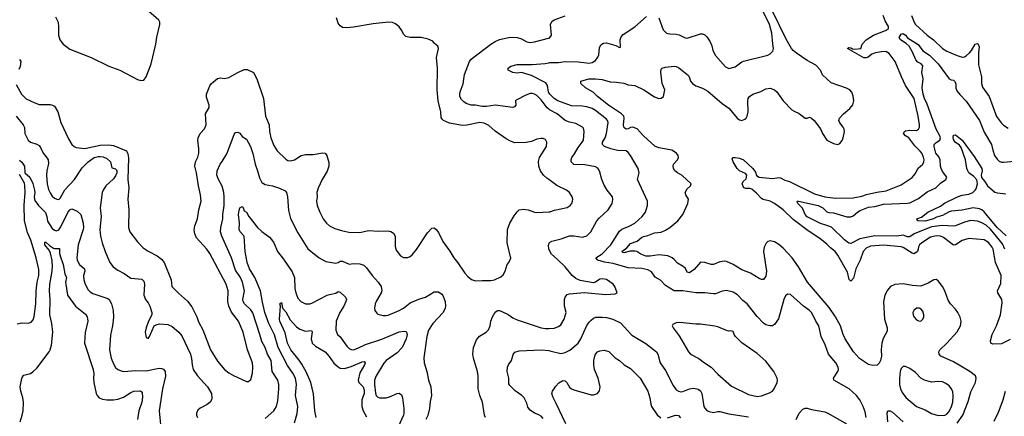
# Model space of a CAD drawing. Header units: inches. Extents: x 1173000 to 1307049, y 522583 to 678455.
# Tile 462 of 617: x 1225152 to 1234176, y 613800 to 617433. Entities that reach past the tile are written whole.
import ezdxf

# ---------------------------------------------------------------- set-up
doc = ezdxf.new("R2010")
doc.units = ezdxf.units.IN
doc.header["$MEASUREMENT"] = 0
doc.layers.add('B2621', color=7, linetype='Continuous')
doc.layers.add('B2631', color=7, linetype='Continuous')

msp = doc.modelspace()

# ---------------------------------------------------------------- linework, layer by layer
at = {"layer": 'B2621', "color": 5}
for points, elevation in [([(1225480.7, 617460.7), (1225503.8, 617410), (1225508.5, 617368.5), (1225508.4, 617290), (1225520.7, 617250), (1225550.8, 617210), (1225610, 617163), (1225805.7, 617085.7), (1225970, 617007.2), (1226070.2, 616970.2), (1226230, 616883.8), (1226263.2, 616876.8), (1226290, 616878.8), (1226311.3, 616908.7), (1226358, 617030), (1226399.7, 617210), (1226408.3, 617271.7), (1226437.6, 617390), (1226435.6, 617410), (1226427.3, 617430), (1226331.6, 617510)], 1020), ([(1230000, 615968.7), (1229982, 615982), (1229953, 616010), (1229925.4, 616050), (1229909.7, 616090), (1229906.2, 616133.8), (1229917, 616170), (1229979.3, 616270), (1229984, 616310), (1229970, 616335.3), (1229950, 616344), (1229930, 616344), (1229890, 616337.2), (1229843, 616317), (1229792.4, 616307.6), (1229690, 616305.4), (1229650, 616319.7), (1229610, 616341.1), (1229510, 616411.1), (1229450, 616463.9), (1229410, 616485.6), (1229370, 616492.7), (1229250, 616466.8), (1229210, 616464.1), (1229090, 616484), (1229036, 616510), (1229022.8, 616522.8), (1229015.6, 616535.6), (1229011.2, 616590), (1228986.6, 616690), (1228978.5, 616790), (1228980.5, 616990), (1228972.9, 617087.1), (1228989.4, 617170), (1228984, 617190), (1228953.6, 617213.6), (1228937.6, 617237.6), (1228894.7, 617254.7), (1228830, 617268.5), (1228729.8, 617269.8), (1228690, 617279.1), (1228670, 617301.6), (1228653.9, 617333.9), (1228628.6, 617368.6), (1228595.9, 617395.9), (1228568.4, 617408.4), (1228530.5, 617410.5), (1228390, 617395.1), (1228210, 617363.5), (1228150, 617358.8), (1228110, 617362.7), (1228090, 617375.8), (1228070, 617399.7), (1228054.1, 617450)], 980), ([(1230000, 616613.3), (1229985.8, 616625.8), (1229930, 616698), (1229890, 616738.3), (1229870, 616751.1), (1229850, 616756.4), (1229830, 616756.4), (1229790, 616743.1), (1229703.4, 616696.6), (1229697.3, 616690), (1229697.6, 616650), (1229685.5, 616634.5), (1229670.3, 616629.7), (1229510, 616649.3), (1229430, 616638.2), (1229390, 616637.6), (1229330, 616650.9), (1229290, 616650.6), (1229245.2, 616665.2), (1229221.3, 616681.3), (1229201.9, 616701.9), (1229186.8, 616730), (1229184.5, 616750), (1229188.3, 616771.7), (1229215.3, 616844.7), (1229229.9, 616930.1), (1229275.3, 617050), (1229291.1, 617070), (1229470, 617208.7), (1229510, 617234), (1229550, 617250.4), (1229647, 617273), (1229709.7, 617270.3), (1229750, 617258.7), (1229800.7, 617230), (1229830, 617223.5), (1229870, 617229.4), (1229997.4, 617262.6), (1230000, 617264.2)], 960), ([(1225150, 617067.2), (1225160.8, 617050), (1225157.3, 617002.7), (1225143.4, 616976.6)], 980), ([(1230000, 616766.3), (1229997.9, 616770), (1229989.9, 616829.9), (1229973.7, 616853.7), (1229841.2, 616921.2), (1229750, 616948.5), (1229710, 616942.6), (1229671.3, 616950), (1229629.4, 616970), (1229628.4, 616990), (1229652.3, 617007.7), (1229710, 617021.7), (1229850, 617023.8), (1229968, 617032), (1230000, 617038.7)], 940), ([(1225119.5, 616839.5), (1225169.1, 616750), (1225210, 616709), (1225290, 616671.7), (1225330, 616657.6), (1225430, 616655.2), (1225451.3, 616651.3), (1225470, 616641.6), (1225501.3, 616590), (1225528.7, 616490), (1225600.4, 616340.4), (1225630, 616290.6), (1225650, 616270.5), (1225670, 616261.3), (1225750, 616254.5), (1225890, 616284.3), (1225968.1, 616288.1), (1226010, 616279.2), (1226130.8, 616230.8), (1226143.6, 616203.6), (1226147.8, 616167.8), (1226142.7, 615970), (1226153.5, 615893.5), (1226141.3, 615790), (1226151.4, 615690), (1226150.2, 615530), (1226162.6, 615490), (1226230, 615399.3), (1226284.3, 615344.3), (1226330, 615313.1), (1226410.4, 615270), (1226450, 615240.3), (1226474.9, 615210), (1226538.7, 615050), (1226547.4, 614990), (1226607.1, 614927.1), (1226690, 614853.1), (1226730, 614803.7), (1226776.3, 614710), (1226790, 614664.9), (1226831.5, 614591.5), (1226900.9, 614410), (1226965.8, 614305.8), (1227028.9, 614230), (1227070, 614198), (1227110, 614173.4), (1227230, 614118), (1227250, 614117.3), (1227270, 614136), (1227285.1, 614194.9), (1227289.8, 614250), (1227284.4, 614290), (1227240.6, 614410), (1227199.8, 614570), (1227157.8, 614670), (1227094, 614754), (1227067.8, 614807.8), (1227060.5, 614850), (1227062.3, 614950), (1227044.1, 615010), (1226895.1, 615290), (1226865.7, 615330), (1226773.3, 615433.3), (1226757.6, 615470), (1226751, 615509), (1226755.9, 615544.1), (1226780.4, 615610), (1226792.3, 615690), (1226815.8, 615770), (1226809.8, 615830), (1226789.8, 615910), (1226771.8, 616030), (1226757.6, 616090), (1226763.9, 616130), (1226785.3, 616174.7), (1226793.3, 616210), (1226794.5, 616250), (1226785.1, 616330), (1226787.3, 616350), (1226805.4, 616390), (1226845.6, 616434.4), (1226859.7, 616470), (1226855.6, 616570), (1226887.8, 616630), (1226889.7, 616650), (1226863.5, 616723.5), (1226865.1, 616750), (1226894, 616826), (1226910, 616847.3), (1226964.7, 616895.3), (1226990, 616899.3), (1227030, 616894.4), (1227070, 616902.3), (1227150, 616950.2), (1227210, 616976.5), (1227236.7, 616976.7), (1227295.5, 616950), (1227326, 616890), (1227385.2, 616710), (1227403.2, 616550), (1227438.7, 616470), (1227442.4, 616410), (1227454.6, 616350), (1227481.4, 616281.4), (1227511.4, 616231.4), (1227590, 616156.3), (1227610, 616143.8), (1227630, 616140.4), (1227670, 616150.4), (1227731, 616189), (1227770, 616198), (1227840.5, 616199.5), (1227930, 616214), (1227950.6, 616210.6), (1227967.5, 616187.5), (1227985.8, 616125.8), (1227986.4, 616090), (1227970, 616046), (1227924.9, 615970), (1227886, 615890), (1227876.4, 615850), (1227878.4, 615810), (1227872.7, 615770), (1227879.5, 615730), (1227902, 615670), (1227934.4, 615610), (1227963.8, 615570), (1227990, 615546), (1228040.2, 615520.2), (1228101.1, 615501.1), (1228168, 615488), (1228270, 615484), (1228350, 615502.6), (1228444.7, 615495.3), (1228530, 615500.3), (1228553.5, 615493.5), (1228577.2, 615477.2), (1228591.7, 615450), (1228594.4, 615354.4), (1228601.7, 615321.7), (1228641, 615270), (1228670, 615256), (1228710, 615256), (1228730, 615262.8), (1228750, 615278.8), (1228790, 615327.3), (1228890, 615480.5), (1228930, 615522.8), (1228950, 615526.8), (1228970, 615511), (1228990, 615484), (1229030, 615402), (1229093.9, 615313.9), (1229130, 615250.7), (1229166.9, 615206.9), (1229231.5, 615111.5), (1229259.5, 615079.5), (1229293.5, 615053.5), (1229330, 615040.5), (1229390, 615044.4), (1229470, 615042.4), (1229502, 615050), (1229562.5, 615077.5), (1229584.1, 615095.9), (1229602.7, 615130), (1229619, 615190), (1229634, 615210), (1229652.1, 615247.9), (1229620.9, 615390), (1229622.7, 615510), (1229642.9, 615570), (1229682.6, 615637.4), (1229710, 615674.4), (1229730, 615690.3), (1229770, 615698), (1229811.4, 615691.4), (1229870, 615668.9), (1229890, 615665.7), (1230000, 615672.4)], 980), ([(1225119.3, 616550), (1225183.5, 616470), (1225194.6, 616445.4), (1225199.1, 616390), (1225230, 616330.4), (1225250.2, 616310.2), (1225310, 616292), (1225330, 616280.5), (1225342.5, 616262.5), (1225365.7, 616210), (1225404.7, 616164.7), (1225411.4, 616150), (1225414.5, 616114.5), (1225400.8, 616050), (1225397.6, 616010), (1225402.4, 615930), (1225416.7, 615876.7), (1225430, 615848.2), (1225450, 615817), (1225470, 615798.9), (1225492.5, 615787.5), (1225510, 615787.4), (1225521.8, 615798.2), (1225565.1, 615874.9), (1225653.7, 615970), (1225724.4, 616075.6), (1225779.3, 616130), (1225835.1, 616170), (1225870, 616180.4), (1225890, 616180.4), (1225915.5, 616175.5), (1225950, 616161), (1225982.5, 616130), (1225996.5, 616076.5), (1226030, 616065.5), (1226037.6, 616057.6), (1226042.5, 616050), (1226042.2, 616030), (1226030, 616003.4), (1226010, 615974.9), (1225941.8, 615910), (1225915.6, 615870), (1225908.1, 615850), (1225890.3, 615710.3), (1225896.9, 615630), (1225887.6, 615510), (1225891.6, 615450), (1225907.4, 615390), (1225936, 615310), (1225978.9, 615210), (1226009.3, 615169.3), (1226050, 615139.5), (1226109.3, 615109.3), (1226170, 615064.9), (1226270, 615057), (1226290, 615038.8), (1226294.7, 615010), (1226288.1, 614908.1), (1226304.2, 614870), (1226330, 614838.4), (1226344.7, 614810), (1226361.7, 614750), (1226363.1, 614730), (1226330.8, 614670), (1226311, 614610), (1226302.8, 614570), (1226310, 614522), (1226330, 614512), (1226342, 614530), (1226384, 614630), (1226401, 614639), (1226434.3, 614645.7), (1226510, 614641.1), (1226550, 614622.6), (1226610, 614570.4), (1226636.7, 614536.7), (1226718, 614370), (1226727.1, 614330), (1226731.4, 614270), (1226742.3, 614230), (1226781.5, 614170), (1226871.7, 614070), (1226910.3, 614010), (1226913.8, 613966.2), (1226910.4, 613950), (1226896.3, 613930), (1226870, 613909.4), (1226804.9, 613875.1), (1226784.4, 613855.6), (1226773.4, 613830), (1226773.4, 613810), (1226780.5, 613790)], 960), ([(1227400.3, 613779.7), (1227479.7, 613850), (1227506, 613890), (1227517.8, 613942.2), (1227528.2, 614050), (1227527.2, 614090), (1227516.5, 614130), (1227466.9, 614210), (1227455.6, 614310), (1227423.2, 614370), (1227400.2, 614430), (1227370, 614484.2), (1227354.1, 614550), (1227287, 614747), (1227270, 614776.4), (1227210.9, 614830), (1227199.8, 614850), (1227198.2, 614870), (1227210.6, 614950), (1227194.6, 615030), (1227175.7, 615070), (1227130, 615139.7), (1227091.7, 615251.7), (1227004.2, 615450), (1226992.9, 615490), (1226996.1, 615530), (1227012.9, 615610), (1227013.6, 615650), (1227025, 615730), (1227026.1, 615810), (1227022.6, 615850), (1227007.9, 615907.9), (1226974, 615970), (1226958.5, 616010), (1226960.5, 616050), (1226987.8, 616110), (1227006.7, 616133.3), (1227050, 616204.9), (1227118, 616382), (1227130, 616399.5), (1227150, 616401.7), (1227170, 616394.9), (1227190, 616362), (1227230, 616337.6), (1227267.7, 616270), (1227288.7, 616208.7), (1227308.4, 616110), (1227332.2, 616050), (1227350, 615984), (1227370, 615942.4), (1227402.4, 615922.4), (1227470, 615911.3), (1227534, 615890), (1227585.2, 615865.2), (1227597.6, 615850), (1227607.4, 615810), (1227614.4, 615685.6), (1227632.8, 615612.8), (1227701.4, 615481.4), (1227794, 615334), (1227896.3, 615250), (1227959, 615219), (1228050, 615202.7), (1228070, 615209.2), (1228090, 615222.3), (1228110, 615221.9), (1228170, 615194), (1228210, 615198.9), (1228270, 615195.8), (1228304.7, 615184.7), (1228330, 615159.1), (1228380.9, 615090), (1228438.3, 615030), (1228464.6, 614990), (1228470.3, 614950), (1228464.4, 614930), (1228421.4, 614858.6), (1228410.3, 614829.7), (1228403.8, 614790), (1228405.5, 614770), (1228423.7, 614743.7), (1228435.6, 614735.6), (1228482.5, 614722.5), (1228510, 614722.3), (1228530, 614727.4), (1228630, 614767.9), (1228670, 614791.5), (1228730, 614838.6), (1228810, 614873.8), (1228870, 614891.8), (1228950, 614940.7), (1228990, 614940.7), (1229019.9, 614919.9), (1229030, 614906.8), (1229050.3, 614850), (1229053.4, 614810), (1229050.3, 614789.7), (1229032.2, 614750), (1228938.9, 614650), (1228899, 614590), (1228882.4, 614530), (1228856.1, 614336.1), (1228857.6, 614290), (1228884.2, 614210), (1228899.3, 614130), (1228920.5, 614070), (1228925.7, 613990), (1228914.2, 613934.2), (1228908.8, 613870), (1228891.4, 613808.6), (1228873, 613770)], 960), ([(1225150, 616144.9), (1225170, 616127.8), (1225194.6, 616090), (1225198.5, 616030), (1225243.7, 615990), (1225272.4, 615932.4), (1225287.7, 615870), (1225289.3, 615850), (1225283.7, 615810), (1225290, 615776.5), (1225324, 615730), (1225387.7, 615667.7), (1225401.7, 615630), (1225407.4, 615587.4), (1225450, 615521.5), (1225470, 615504.4), (1225490, 615499.6), (1225511, 615509), (1225530, 615534.9), (1225593.8, 615666.2), (1225610, 615690.2), (1225630, 615699.7), (1225678.6, 615678.6), (1225710.8, 615650), (1225732.6, 615570), (1225735.3, 615530), (1225732.9, 615510), (1225687.1, 615370), (1225675, 615250), (1225678.2, 615230), (1225698.3, 615190), (1225745.2, 615150), (1225750.2, 615130), (1225738, 615090), (1225739.6, 615050), (1225750.3, 615010), (1225779.2, 614959.2), (1225798.8, 614938.8), (1225823.4, 614923.4), (1225959.2, 614879.2), (1225971.8, 614870), (1225992.9, 614830), (1226008.9, 614770), (1226011.5, 614708.5), (1226003.5, 614630), (1225983.1, 614543.1), (1225974.6, 614410), (1225991.2, 614331.2), (1226010, 614280.7), (1226030, 614245.5), (1226050, 614228.2), (1226090, 614212.2), (1226110, 614210.3), (1226210, 614219.6), (1226310, 614216.6), (1226430, 614240.2), (1226450, 614238.9), (1226470, 614230.4), (1226485.3, 614210), (1226488.9, 614168.9), (1226459.3, 614050), (1226428.9, 613850), (1226450.4, 613630)], 940), ([(1225130, 614647.3), (1225170, 614655.5), (1225230, 614653), (1225257.4, 614662.6), (1225275.1, 614684.9), (1225284.4, 614715.6), (1225300.8, 614830), (1225301.4, 614950), (1225311.7, 615030), (1225326.8, 615090), (1225325.8, 615145.8), (1225304.1, 615250), (1225252.9, 615412.9), (1225222.6, 615482.6), (1225197, 615590), (1225193.7, 615733.7), (1225202.1, 615850), (1225198.7, 615910), (1225194.6, 615934.6), (1225150, 616016.2)], 940), ([(1227670, 613739.3), (1227695.4, 613824.6), (1227702, 613890), (1227678.2, 613990), (1227687.3, 614090), (1227680.2, 614150), (1227656.3, 614196.3), (1227605.3, 614265.3), (1227522.2, 614430), (1227485.6, 614545.6), (1227434.5, 614650), (1227399.1, 614750), (1227375.7, 614844.3), (1227358.6, 614950), (1227307.3, 615070), (1227257.3, 615150), (1227235.5, 615210), (1227219, 615310), (1227208.7, 615450), (1227173.5, 615490), (1227163.7, 615510), (1227167.3, 615570), (1227158, 615650), (1227160.2, 615670), (1227170, 615710.7), (1227190, 615720.5), (1227199.3, 615710), (1227210, 615682.8), (1227230, 615671), (1227250.5, 615630), (1227330.3, 615530), (1227370, 615491.8), (1227441.4, 615441.4), (1227460.5, 615420.5), (1227479.7, 615390), (1227513.6, 615310), (1227570, 615238.7), (1227650, 615122.4), (1227670.2, 615070), (1227673.7, 614970), (1227681.5, 614930), (1227702, 614882), (1227728.7, 614850), (1227770, 614831.5), (1227810, 614831.3), (1227830, 614836.5), (1227970, 614908.9), (1227990, 614916.5), (1228050, 614926.5), (1228070, 614943), (1228090, 614935.5), (1228139.1, 614890), (1228146.4, 614870), (1228140.3, 614850), (1228123.1, 614810), (1228084.9, 614750), (1228052.4, 614670), (1228048.2, 614590), (1228064.6, 614550), (1228090, 614528.4), (1228150, 614441.6), (1228170, 614419.5), (1228190, 614410.3), (1228210, 614410.2), (1228250, 614423.5), (1228321.7, 614458.3), (1228470, 614507.4), (1228630, 614574.3), (1228670, 614578.7), (1228690, 614575.5), (1228696.3, 614570), (1228702.4, 614550), (1228694.4, 614510), (1228656.5, 614430), (1228610, 614381.4), (1228510.2, 614309.8), (1228490, 614286.9), (1228419.7, 614170), (1228404.7, 614130), (1228402.3, 614090), (1228411.9, 614011.9), (1228420.2, 613990), (1228434.3, 613974.3), (1228450, 613967.7), (1228510, 613970.2), (1228541.1, 613978.9), (1228610, 614010.2), (1228630, 614010.3), (1228650, 613998), (1228661.7, 613970), (1228673.6, 613870), (1228673.4, 613830), (1228669, 613810), (1228622.6, 613710)], 940), ([(1225157.3, 613750), (1225175.8, 613810), (1225183.1, 613850), (1225185.7, 613930), (1225179.8, 613970), (1225161, 614030), (1225156, 614070), (1225170, 614146), (1225177.2, 614162.8), (1225190, 614176.3), (1225250, 614193), (1225273.6, 614206.4), (1225310, 614240.5), (1225421, 614390), (1225431.7, 614410), (1225441.8, 614450), (1225453.9, 614570), (1225444.8, 614650), (1225429, 614730), (1225429.9, 614869.9), (1225424.9, 614950), (1225428.6, 615010), (1225447.2, 615110), (1225451.9, 615170), (1225450, 615226), (1225434.6, 615294.6), (1225420.6, 615320.6), (1225383.2, 615370), (1225380.7, 615390), (1225383.5, 615396.5), (1225390, 615396.5), (1225424.1, 615364.1), (1225460, 615340), (1225470, 615335.8), (1225516.7, 615336.7), (1225516.6, 615290), (1225521.4, 615270), (1225550.9, 615190.9), (1225565.4, 615105.4), (1225581.6, 615070), (1225572.5, 615030), (1225573.1, 615010), (1225590.1, 614910.1), (1225662.4, 614810), (1225755.5, 614735.5), (1225770.3, 614710), (1225777, 614670), (1225752.7, 614567.3), (1225744.3, 614470), (1225825.6, 614230), (1225830.2, 614190), (1225826.7, 614150), (1225830.2, 614110), (1225851.8, 614010), (1225862, 613990), (1225881.6, 613970), (1225910, 613957.6), (1225951, 613951), (1226010, 613950.2), (1226050, 613957.7), (1226104.2, 613975.8), (1226170, 614016.9), (1226199, 614030), (1226252.5, 614032.5), (1226266.4, 614026.4), (1226273.9, 614013.9), (1226276.1, 613976.1), (1226270.2, 613930.2), (1226243.6, 613850), (1226232.2, 613770)], 920), ([(1230000, 615337.4), (1229997.3, 615362.7), (1230000, 615378.1)], 960), ([(1227868.9, 613790), (1227856.2, 613850), (1227844.4, 614004.4), (1227819.9, 614110), (1227780.6, 614200.6), (1227737.5, 614277.5), (1227714.2, 614314.2), (1227637, 614410), (1227607.7, 614470), (1227584.5, 614564.5), (1227536.5, 614670), (1227533.6, 614690), (1227541.2, 614810), (1227535.3, 614830), (1227550, 614841), (1227560.5, 614790), (1227590, 614756.5), (1227630, 614682.3), (1227690, 614619.5), (1227718.3, 614598.3), (1227770, 614581.1), (1227827.3, 614587.3), (1227832.9, 614572.9), (1227822.4, 614510), (1227832.7, 614470), (1227861.8, 614441.8), (1227950, 614389.1), (1227988.3, 614348.3), (1228030, 614286.9), (1228070, 614252.3), (1228090, 614241.2), (1228130, 614238.9), (1228190, 614254.8), (1228290, 614298.2), (1228310, 614301.7), (1228319.1, 614290), (1228312.8, 614270), (1228270, 614197.3), (1228254.2, 614130), (1228260.7, 614110), (1228299.2, 614070), (1228310, 614040.7), (1228308.5, 614010), (1228286.1, 613950), (1228288.7, 613890), (1228300.6, 613850), (1228330, 613795.3)], 920), ([(1229422, 613790), (1229411.3, 613811.3), (1229392.6, 613930), (1229368.5, 613990), (1229353.7, 614050), (1229352.4, 614170), (1229347.1, 614210), (1229311, 614331), (1229304, 614370), (1229309.7, 614430), (1229339.3, 614500.7), (1229365.5, 614534.5), (1229426.6, 614570), (1229447.2, 614592.8), (1229464.7, 614630), (1229471.2, 614670), (1229484, 614710), (1229510, 614753), (1229530, 614768.2), (1229550, 614768.5), (1229570, 614760.3), (1229630, 614732), (1229670, 614701.7), (1229710, 614684.9), (1229930, 614610.2), (1229970, 614604.2), (1230000, 614605.6)], 960), ([(1229950, 613779.7), (1229930, 613801.1), (1229910, 613814.5), (1229868.8, 613828.8), (1229830, 613856.3), (1229810, 613883.6), (1229799.3, 613919.3), (1229774.3, 613970), (1229755.1, 613990), (1229692.8, 614032.8), (1229642.9, 614082.9), (1229636.3, 614096.3), (1229635.2, 614150), (1229620.7, 614210), (1229622.9, 614250), (1229630.8, 614270), (1229658.7, 614310), (1229673.3, 614366.7), (1229690, 614388.2), (1229730, 614400.2), (1229930, 614408.3), (1230000, 614402)], 940)]:
    msp.add_lwpolyline(points, dxfattribs=dict(at, elevation=elevation))
at = {"layer": 'B2631', "color": 5}
for points, elevation in [([(1230000, 617264.2), (1230009.7, 617270), (1230024.4, 617290), (1230017.7, 617390), (1230030, 617416.5), (1230050, 617430.2), (1230150, 617467)], 960), ([(1230000, 617038.7), (1230010, 617040.7), (1230090, 617042), (1230150, 617049.2), (1230270, 617046.4), (1230370, 617034.5), (1230399.7, 617040.3), (1230430, 617059.5), (1230450.6, 617089.4), (1230458.8, 617110), (1230465.8, 617174.2), (1230477.1, 617202.9), (1230502.5, 617217.5), (1230530, 617220.3), (1230615.8, 617195.8), (1230650, 617178), (1230658, 617182), (1230655.4, 617250), (1230664.2, 617275.8), (1230681.5, 617298.5), (1230790, 617366.2), (1230896.9, 617463.1)], 940), ([(1233743.1, 613736.9), (1233796.3, 613810), (1233845, 613935), (1233870, 614024.9), (1233910.8, 614110), (1233918.9, 614150), (1233911.5, 614170), (1233858.7, 614210), (1233710, 614297.9), (1233593.6, 614350), (1233578.9, 614370), (1233576.9, 614390), (1233585.1, 614410), (1233650, 614470.2), (1233745.3, 614574.7), (1233774.8, 614630), (1233779.3, 614670), (1233770, 614709.3), (1233750, 614749.5), (1233730, 614782), (1233684.2, 614830), (1233662.8, 614862.8), (1233629.8, 614950), (1233609.8, 614989.8), (1233570, 615040.7), (1233550, 615051.8), (1233530, 615049.7), (1233479.6, 615020.4), (1233410, 614992.5), (1233330, 614998.9), (1233247.7, 615012.3), (1233171.4, 615008.6), (1233132.1, 614987.9), (1233104.3, 614955.7), (1233081.5, 614910), (1233069.2, 614849.2), (1233076.5, 614690), (1233101.2, 614610), (1233101.1, 614578.9), (1233067, 614513), (1233053.7, 614470), (1233046.5, 614410), (1233050.2, 614349.8), (1233041.5, 614310), (1233030, 614287), (1233010, 614269.6), (1232970, 614265.1), (1232930, 614273.6), (1232850, 614329.8), (1232793, 614390), (1232716.5, 614510), (1232697.7, 614550), (1232676, 614630), (1232629, 614710), (1232570, 614795.6), (1232373.6, 615030), (1232290, 615169.7), (1232230.6, 615250), (1232150, 615340.7), (1232110, 615374.2), (1232070, 615397.8), (1232030, 615407.3), (1232010, 615400.4), (1231993.8, 615386.2), (1231973.8, 615350), (1231969.3, 615310), (1231996.5, 615130), (1231990, 615084), (1231970, 615052), (1231950, 615053.3), (1231930, 615061.7), (1231850, 615109.8), (1231770, 615140.3), (1231691.8, 615190), (1231630, 615218.7), (1231610, 615221.8), (1231570, 615216), (1231509.7, 615189.7), (1231490, 615189.7), (1231430, 615208), (1231390, 615211.1), (1231334.3, 615145.7), (1231290, 615115.5), (1231270, 615118.9), (1231252.8, 615152.8), (1231232.8, 615172.8), (1231181.8, 615201.8), (1231150, 615237.2), (1231132.6, 615250), (1231090.8, 615270.8), (1231010, 615278.9), (1230930, 615266.6), (1230890, 615267), (1230845.4, 615285.4), (1230808.8, 615308.8), (1230790, 615313.7), (1230748.3, 615311.7), (1230690, 615297.8), (1230680.4, 615300.4), (1230671.2, 615310), (1230716.3, 615343.7), (1230750, 615383.1), (1230810, 615404.8), (1230850, 615437.6), (1230870, 615448.3), (1230910, 615457), (1230970, 615479.8), (1231030, 615487.1), (1231070, 615503.5), (1231110, 615529.4), (1231185.1, 615590), (1231229.7, 615650), (1231276, 615750), (1231280.4, 615790), (1231257.7, 615830), (1231252.3, 615850), (1231270, 615884.9), (1231300.7, 615910), (1231307, 615930), (1231224.4, 616004.4), (1231181.2, 616030), (1231157.2, 616050), (1231144, 616070), (1231141.2, 616090), (1231145.2, 616110), (1231179.3, 616150), (1231189.4, 616170), (1231187, 616190), (1231171.5, 616210), (1231130, 616236.3), (1231010, 616260.5), (1230974.2, 616274.2), (1230870, 616369.8), (1230810, 616434.2), (1230770, 616448.9), (1230750, 616445.5), (1230730, 616433), (1230710, 616430.7), (1230698.4, 616438.4), (1230689, 616449), (1230685.7, 616470), (1230693.2, 616530), (1230689.8, 616550), (1230667.3, 616570), (1230547.4, 616650), (1230448.7, 616730), (1230409.2, 616769.2), (1230338, 616810), (1230294.5, 616850), (1230296, 616870), (1230368.9, 616891.1), (1230428.2, 616891.8), (1230490, 616884.5), (1230564.9, 616864.9), (1230621.7, 616861.7), (1230690, 616851), (1230730, 616837.6), (1230790, 616828.9), (1230871.4, 616790), (1230970, 616725.6), (1231010, 616712.4), (1231030, 616712.7), (1231051.3, 616728.7), (1231065.9, 616790), (1231040.4, 616850), (1231026.9, 616953.1), (1231030, 616981), (1231039, 616990), (1231070, 616999.5), (1231150, 617006.4), (1231170, 617003.8), (1231190, 616994.7), (1231281.4, 616921.4), (1231288.9, 616910), (1231298.4, 616870), (1231317.1, 616850), (1231348.2, 616828.2), (1231410, 616806), (1231457.3, 616777.3), (1231590, 616666.7), (1231650, 616622.4), (1231730, 616528.2), (1231750, 616514.4), (1231770, 616510.4), (1231799.1, 616520.9), (1231809.7, 616530.3), (1231818, 616550), (1231826.9, 616590), (1231824.8, 616690), (1231828.4, 616710), (1231841.3, 616730), (1231870, 616750.3), (1231945.4, 616774.6), (1231990, 616799.3), (1232030, 616804.9), (1232070, 616790.4), (1232090, 616772.4), (1232150, 616688.5), (1232230, 616608.2), (1232250, 616594.4), (1232295.1, 616575.1), (1232350, 616530.7), (1232369.1, 616530.9), (1232390, 616539.1), (1232410, 616530.4), (1232433.4, 616510), (1232490, 616433.4), (1232510, 616390.6), (1232550, 616328), (1232610, 616298), (1232650, 616290.8), (1232670, 616298.8), (1232690, 616326), (1232699.5, 616350), (1232711.6, 616410), (1232709.6, 616430), (1232699.7, 616450), (1232667.8, 616487.8), (1232658, 616510), (1232664.5, 616530), (1232700.7, 616570), (1232761, 616619), (1232787.7, 616652.3), (1232796.2, 616690), (1232791.1, 616731.1), (1232778.7, 616770), (1232759.5, 616790), (1232730, 616805.4), (1232590, 616854.3), (1232510, 616928), (1232490, 616971.1), (1232450, 617016.5), (1232370, 617060.7), (1232270, 617125.8), (1232241.5, 617150), (1232224.5, 617170), (1232175.7, 617255.7), (1232050.6, 617510)], 920), ([(1231010.2, 617450), (1231050, 617338.8), (1231081, 617310), (1231110, 617303.1), (1231170, 617301.1), (1231195.8, 617295.8), (1231250, 617268.2), (1231270, 617264.4), (1231390, 617302.7), (1231410, 617302.3), (1231430, 617293.7), (1231450, 617275.8), (1231480.2, 617230), (1231494.2, 617194.2), (1231504.6, 617150), (1231530, 617104.6), (1231622, 617002), (1231650, 616986.4), (1231710, 617000.4), (1231770, 617047.7), (1231785.6, 617054.4), (1232010, 617108.8), (1232030, 617119.3), (1232055.6, 617144.4), (1232061.1, 617170), (1232053.2, 617213.2), (1232046.7, 617310), (1232023.9, 617390), (1231970, 617502.9)], 940), ([(1234230, 614504.6), (1234150, 614464.6), (1234070, 614459.8), (1234051.1, 614471.1), (1234049.8, 614490), (1234064.9, 614550), (1234103.9, 614630), (1234139.9, 614730), (1234157.9, 614837.9), (1234154, 614870), (1234115.8, 614930), (1234112.7, 614950), (1234142.8, 615017.2), (1234146, 615090), (1234094, 615210), (1234074.8, 615330), (1234064.5, 615350), (1234030, 615392.1), (1233990, 615416.4), (1233850, 615429.8), (1233790, 615410.8), (1233730, 615369.7), (1233710, 615368.3), (1233617.4, 615437.4), (1233590, 615449.9), (1233550, 615453.4), (1233500.5, 615439.5), (1233419.6, 615390), (1233399, 615370), (1233388.6, 615351.4), (1233387.2, 615330), (1233379.3, 615310), (1233350, 615287.7), (1233330, 615293.5), (1233250, 615347.6), (1233230, 615353.4), (1233070, 615366.7), (1232950, 615358.1), (1232910, 615339.2), (1232883.3, 615310), (1232855.1, 615230), (1232816.4, 615150), (1232793.4, 615066.6), (1232770, 615038.3), (1232753.9, 615053.9), (1232738.8, 615118.8), (1232650, 615276.4), (1232625, 615310), (1232582.6, 615342.6), (1232550, 615376.2), (1232485.4, 615430), (1232377.5, 615497.5), (1232241.4, 615601.4), (1232149.8, 615690), (1232070, 615749.1), (1232030, 615771.4), (1231964.8, 615784.8), (1231950, 615794.8), (1231904.8, 615844.8), (1231860.7, 615880.7), (1231846.5, 615886.5), (1231806.9, 615886.9), (1231790, 615894), (1231771.9, 615930), (1231782.6, 615950), (1231810, 615976.2), (1231816.4, 616010), (1231804.8, 616024.8), (1231749.8, 616050), (1231727.8, 616070), (1231689.8, 616130), (1231683.1, 616156.9), (1231689.8, 616170.2), (1231708.7, 616171.3), (1231750, 616166), (1231784.2, 616150), (1231871.9, 616070), (1231895.3, 616035.3), (1231905.9, 616005.9), (1231928, 615990), (1232050, 615978.4), (1232110, 615986.7), (1232123.3, 615983.3), (1232163.5, 615963.5), (1232207.2, 615950), (1232436.3, 615836.3), (1232530, 615810.9), (1232630, 615797), (1232790, 615801.7), (1232870, 615817.3), (1232911.8, 615831.8), (1233006.5, 615853.5), (1233093.5, 615866.5), (1233230, 615919.3), (1233330, 615987.6), (1233360.5, 616019.5), (1233386.4, 616073.6), (1233429.8, 616110.2), (1233438.3, 616130), (1233440.5, 616150), (1233434.9, 616174.9), (1233420.5, 616210), (1233405.4, 616230), (1233356.7, 616276.7), (1233299.6, 616350), (1233269.8, 616370), (1233251.9, 616390), (1233260.4, 616410), (1233270, 616413.9), (1233310, 616421.1), (1233370, 616417.1), (1233390.5, 616429.5), (1233398.5, 616450), (1233399.4, 616470), (1233387.6, 616550), (1233350, 616712.4), (1233271.4, 616830), (1233232.8, 616910), (1233175.2, 617050), (1233122.1, 617122.1), (1233090, 617140.5), (1233050, 617140.1), (1232994, 617130), (1232962.7, 617117.3), (1232927.2, 617090), (1232910, 617083), (1232890, 617083.8), (1232737.6, 617170), (1232750, 617178.3), (1232770, 617176), (1232785.5, 617165.5), (1232802.2, 617162.2), (1232861.2, 617170), (1232872, 617210), (1232909.6, 617250), (1232978.4, 617290), (1233086.4, 617333.6), (1233114.3, 617350), (1233113.1, 617370), (1233082.7, 617422.7), (1233065.5, 617470)], 880), ([(1233325.6, 617470), (1233349.4, 617410), (1233362.9, 617390), (1233469.4, 617290), (1233527.9, 617247.9), (1233610, 617170.2), (1233650, 617145.6), (1233743.7, 617103.7), (1233790, 617090.2), (1233810, 617093.9), (1233830, 617105), (1233858.1, 617130), (1233876.4, 617150), (1233910, 617207.3), (1233930, 617216.3), (1233936.3, 617210), (1233944.4, 617184.4), (1233938.1, 617130), (1233940.2, 617020.2), (1233967.2, 616910), (1233967.4, 616850), (1233975.8, 616815.8), (1234036.9, 616730), (1234105.3, 616545.3), (1234150, 616484.9), (1234170, 616465.7), (1234210, 616438.9)], 880), ([(1234180.1, 615330), (1234159.7, 615379.7), (1234050, 615512.6), (1234010, 615552.1), (1233970, 615573), (1233930, 615586.4), (1233870, 615593.2), (1233810, 615577.2), (1233730, 615543.2), (1233710, 615540.5), (1233607.1, 615547.1), (1233510, 615535.6), (1233349.1, 615470.9), (1233310, 615444.2), (1233290, 615444.6), (1233250, 615458), (1233190, 615450.4), (1232990, 615453.7), (1232853.2, 615426.8), (1232770, 615381.3), (1232750, 615385.6), (1232710, 615415.4), (1232591.2, 615531.2), (1232549.1, 615549.1), (1232490, 615566.2), (1232370, 615626.9), (1232349.7, 615650), (1232326.3, 615706.3), (1232282.7, 615750), (1232278, 615770), (1232290, 615771.6), (1232469.3, 615730.7), (1232511.6, 615710), (1232550, 615673), (1232566.7, 615666.7), (1232610, 615662.9), (1232732.9, 615627.1), (1232770, 615625.6), (1232790, 615635.8), (1232829.8, 615670), (1232855, 615685), (1232930, 615715.3), (1232990, 615723.2), (1233070, 615744.1), (1233289.1, 615750.9), (1233310, 615755.6), (1233390, 615795.2), (1233470, 615855), (1233548.3, 615891.7), (1233590, 615935.2), (1233640.5, 615970), (1233649.7, 615990), (1233610, 616042.6), (1233597.5, 616070), (1233591.6, 616090), (1233588.8, 616150), (1233576.6, 616176.6), (1233547.5, 616210), (1233532.3, 616270), (1233532.3, 616290), (1233550, 616308.9), (1233584.4, 616330), (1233591.6, 616350), (1233585.7, 616370), (1233553, 616430), (1233470, 616659.1), (1233443.6, 616710), (1233431.2, 616750), (1233422.8, 616810), (1233431.4, 616891.4), (1233421.3, 616950), (1233427.9, 617010), (1233413.3, 617030), (1233384.1, 617044.1), (1233364.1, 617064.1), (1233335.9, 617135.9), (1233303.1, 617190), (1233276.3, 617216.3), (1233225.2, 617250), (1233213.2, 617270), (1233230, 617301.5), (1233250, 617305.5), (1233270, 617292.3), (1233290, 617267.3), (1233386.2, 617206.2), (1233430, 617148.7), (1233490, 617108.1), (1233568.4, 617030), (1233670, 616890.5), (1233690, 616882.3), (1233710, 616880.3), (1233720.3, 616870), (1233730.9, 616850), (1233732, 616810), (1233741.7, 616781.7), (1233767.5, 616747.5), (1233827.2, 616687.2), (1233948.2, 616510), (1233990, 616402), (1234059.6, 616290), (1234070, 616238.8), (1234086.3, 616190), (1234110, 616154.9), (1234130, 616137.6), (1234150, 616128.9), (1234170, 616126.7), (1234270, 616138)], 860), ([(1232910.9, 613789.1), (1232900, 613840), (1232882.8, 613890), (1232850.8, 613950), (1232822.3, 613990), (1232752.6, 614050), (1232612.3, 614130), (1232612, 614150), (1232649.4, 614210), (1232657, 614230), (1232653.6, 614250), (1232632.6, 614290), (1232565, 614370), (1232533.3, 614453.3), (1232496.8, 614530), (1232475.8, 614630), (1232449.8, 614670), (1232422.2, 614730), (1232409.8, 614750), (1232390, 614768.6), (1232334.8, 614810), (1232216.5, 614916.5), (1232190, 614919.7), (1232170, 614902.9), (1232156.1, 614870), (1232106.2, 614693.8), (1232070, 614641.3), (1232050, 614629.8), (1232027.7, 614627.7), (1231990, 614639.2), (1231970, 614654), (1231910, 614713.6), (1231819.6, 614830), (1231780.9, 614860.9), (1231731.5, 614911.5), (1231690, 614937.3), (1231630, 614952.3), (1231590, 614944.8), (1231530, 614923.1), (1231510, 614922.7), (1231430, 614931.1), (1231350, 614929.7), (1231230.7, 614950.7), (1231150, 614948.3), (1231070, 614999.6), (1231025.7, 615045.7), (1230974.5, 615074.5), (1230942.2, 615122.2), (1230910, 615140.4), (1230852.6, 615152.6), (1230730, 615158.5), (1230590, 615198.5), (1230511.4, 615211.4), (1230449.6, 615230), (1230433.3, 615250), (1230490, 615286.7), (1230569.7, 615370), (1230650, 615496.5), (1230670, 615514.3), (1230737.8, 615542.2), (1230789.8, 615570.2), (1230856.2, 615630), (1230887, 615670), (1230906, 615730), (1230904.5, 615770), (1230815.4, 615970), (1230828.7, 616030), (1230819.2, 616070), (1230750, 616189.6), (1230730, 616215.1), (1230710, 616231.3), (1230630, 616235.8), (1230570.2, 616249.8), (1230511.5, 616270), (1230493.5, 616290), (1230492.9, 616310), (1230517.1, 616350), (1230530.5, 616389.5), (1230546.6, 616490), (1230539.8, 616510), (1230530, 616521), (1230430, 616602.5), (1230399.8, 616619.8), (1230350, 616636.1), (1230310, 616641.5), (1230210, 616644.2), (1230083.1, 616690), (1230049.8, 616710), (1230009.4, 616750), (1230000, 616766.3)], 940), ([(1230000, 615378.1), (1230000.3, 615379.7), (1230007.7, 615392.3), (1230030, 615404.4), (1230114.7, 615425.3), (1230190, 615452.4), (1230230, 615453.8), (1230310, 615439.6), (1230350, 615452.4), (1230385.6, 615490), (1230440.7, 615590), (1230463.6, 615616.4), (1230546, 615690), (1230581.3, 615750), (1230587.3, 615787.3), (1230583.7, 615810), (1230536.2, 615870), (1230510, 615918), (1230486.6, 615970), (1230464.4, 616050), (1230451.5, 616071.5), (1230430, 616084.4), (1230330, 616103.5), (1230230, 616107.9), (1230207.4, 616130), (1230205.6, 616150), (1230212.1, 616170), (1230236.9, 616203.1), (1230270, 616262.6), (1230308.4, 616310), (1230318, 616330), (1230326.6, 616410), (1230318.2, 616438.2), (1230309.4, 616450), (1230250, 616482), (1230190, 616493.8), (1230150.5, 616510.5), (1230078.3, 616570), (1230007.1, 616607.1), (1230000, 616613.3)], 960), ([(1234193.2, 615453.2), (1234110, 615529), (1233990, 615673.1), (1233970, 615690.4), (1233950, 615700.4), (1233890, 615709.4), (1233790, 615688.1), (1233690, 615679.4), (1233670, 615673.5), (1233610, 615638.8), (1233555, 615625), (1233527, 615610), (1233450, 615587.6), (1233386, 615590), (1233378, 615598), (1233375.3, 615610), (1233415.6, 615624.4), (1233476, 615670), (1233590, 615726), (1233627.2, 615752.8), (1233748.4, 615811.6), (1233790, 615826.9), (1233850, 615835.7), (1233888.5, 615850), (1233909.8, 615870), (1233916.7, 615883.3), (1233930.8, 615930), (1233924.9, 615964.9), (1233896.3, 615996.3), (1233851.2, 616030), (1233840.4, 616050), (1233831.3, 616070), (1233819.7, 616150), (1233781.3, 616261.3), (1233765.1, 616285.1), (1233726.3, 616310), (1233710, 616337), (1233706.6, 616353.4), (1233710, 616376.3), (1233730, 616377), (1233790.2, 616330.2), (1233900.9, 616180.9), (1233971, 616070), (1233974.3, 616050), (1233964.1, 616010), (1233967.5, 615987.5), (1233995.1, 615955.1), (1234022.9, 615910), (1234090, 615853.4), (1234110, 615846.5), (1234190, 615836.9)], 840), ([(1230000, 615672.4), (1230010, 615673), (1230053.1, 615686.9), (1230170, 615712.4), (1230198, 615730), (1230212.3, 615750), (1230219.5, 615770), (1230220.9, 615790), (1230215.1, 615810), (1230189.4, 615850), (1230162.7, 615870), (1230074.1, 615914.1), (1230000, 615968.7)], 980), ([(1230000, 614605.6), (1230050, 614608), (1230090, 614623.6), (1230110, 614637.6), (1230142, 614690), (1230158.9, 614750), (1230144.8, 614810), (1230145.1, 614870), (1230150, 614890.7), (1230170, 614914.9), (1230190, 614923.1), (1230324.8, 614935.2), (1230523.6, 614916.4), (1230610, 614920.7), (1230628.7, 614930), (1230605.6, 614990), (1230591.5, 615010), (1230530, 615054), (1230490, 615060.5), (1230470, 615055.8), (1230430.2, 615029.8), (1230410, 615022.6), (1230290, 615043.8), (1230250, 615063.1), (1230216.4, 615090), (1230150, 615169.7), (1230079, 615239), (1230024.7, 615284.7), (1230000.8, 615330), (1230000, 615337.4)], 960), ([(1230000, 614402), (1230010, 614401.1), (1230110, 614376.1), (1230150, 614383.7), (1230193.5, 614406.5), (1230270, 614470.3), (1230295.5, 614510), (1230350, 614630.4), (1230370, 614661.6), (1230390, 614681.6), (1230410, 614698), (1230433.3, 614706.7), (1230490, 614708.9), (1230530, 614704), (1230586.8, 614690), (1230657.5, 614657.5), (1230763.4, 614543.4), (1230890, 614466.3), (1230987, 614390), (1230999, 614370), (1231023.1, 614290), (1231070, 614219.3), (1231142.5, 614082.5), (1231170, 614043.1), (1231190, 614028.8), (1231210, 614024.2), (1231230, 614027.4), (1231290, 614052.6), (1231330, 614057.7), (1231370, 614048.8), (1231390, 614032), (1231403.6, 614010), (1231421.1, 613890), (1231430, 613873.4), (1231450, 613853), (1231470, 613842.4), (1231510, 613834.4), (1231550, 613844.9), (1231570, 613845.2), (1231650, 613822.4), (1231830, 613795.1)], 940), ([(1230157.4, 613730), (1230070, 613916.3), (1230037, 613977), (1230029.8, 614010), (1230035, 614030), (1230064.5, 614075.5), (1230093.3, 614106.7), (1230130, 614127), (1230150, 614124.8), (1230167.8, 614110), (1230190, 614067.6), (1230210, 614051.5), (1230230, 614042.7), (1230390, 613997), (1230410, 613995.3), (1230446.6, 614010), (1230467.2, 614032.8), (1230470.9, 614070), (1230454.8, 614150), (1230421.5, 614230), (1230412.6, 614270), (1230413, 614310), (1230423.5, 614350), (1230429.8, 614370.2), (1230447.3, 614390), (1230470, 614400.4), (1230510, 614406), (1230550, 614392.2), (1230610, 614336.4), (1230650.4, 614310), (1230691.1, 614271.1), (1230750, 614237.4), (1230838.3, 614150), (1230907.9, 614030), (1230926.5, 613970), (1230934.9, 613910), (1230942.6, 613890), (1230994.3, 613814.3), (1231027, 613787)], 920), ([(1234083.8, 613756.2), (1234123.3, 613836.7), (1234164.4, 613950), (1234186.3, 614030)], 880), ([(1232269.6, 613770), (1232294.7, 613830), (1232330, 613866), (1232350, 613874.2), (1232370, 613874.4), (1232410, 613862.2), (1232530, 613840.2), (1232564.7, 613824.7), (1232730, 613731.3)], 940), ([(1233108.1, 613748.1), (1233102.7, 613830), (1233110, 613850.8), (1233130, 613850.5), (1233150, 613837.1), (1233249.5, 613749.5)], 920), ([(1231090, 613787.2), (1231162, 613810), (1231190, 613806.4), (1231206.8, 613786.8)], 920)]:
    msp.add_lwpolyline(points, dxfattribs=dict(at, elevation=elevation))
for points, elevation in [([(1233398, 614790), (1233370, 614789), (1233346.8, 614770), (1233338.8, 614750), (1233340.7, 614730), (1233348.7, 614708.7), (1233370, 614684), (1233390, 614674), (1233410, 614670.8), (1233429.2, 614690), (1233437, 614710), (1233438.4, 614730), (1233430, 614762), (1233410, 614784)], 940), ([(1231202, 614658), (1231170, 614657.2), (1231138, 614642), (1231131.3, 614630), (1231140.7, 614610), (1231197.3, 614537.3), (1231281.6, 614390), (1231299.1, 614370), (1231374.8, 614330), (1231427.3, 614290), (1231490, 614250.4), (1231550, 614186.4), (1231676.3, 614076.3), (1231830, 613999.6), (1231910, 613982), (1231950, 613986.5), (1232025.4, 614014.6), (1232052.3, 614030), (1232068.2, 614051.8), (1232095.1, 614110), (1232098.7, 614130), (1232094.7, 614150), (1232062.4, 614210), (1231990, 614305.1), (1231910, 614376.3), (1231770, 614472), (1231712, 614530), (1231699.3, 614550), (1231690, 614578), (1231670, 614584), (1231650, 614580.9), (1231630, 614584.5), (1231550, 614618.4), (1231524.2, 614624.2), (1231390, 614643.1), (1231350, 614643)], 960), ([(1233270, 614257), (1233250, 614255.1), (1233242.8, 614250), (1233230, 614237.2), (1233222.6, 614210), (1233215.6, 614150), (1233216.5, 614090), (1233226, 614050), (1233239.2, 614019.2), (1233272, 613972), (1233370, 613890.2), (1233450, 613858.3), (1233510, 613825.4), (1233570, 613806), (1233630, 613809.4), (1233650, 613820.7), (1233670, 613843.1), (1233692.9, 613890), (1233703.7, 613930), (1233707.7, 613987.7), (1233702.8, 614022.8), (1233691.1, 614050), (1233670, 614077.6), (1233641.1, 614101.1), (1233610, 614115.8), (1233570, 614117.7), (1233510, 614111.2), (1233446, 614130), (1233412, 614150), (1233361.8, 614201.8), (1233310, 614238.4)], 940)]:
    msp.add_lwpolyline(points, close=True, dxfattribs=dict(at, elevation=elevation))

doc.saveas('drawing.dxf')
